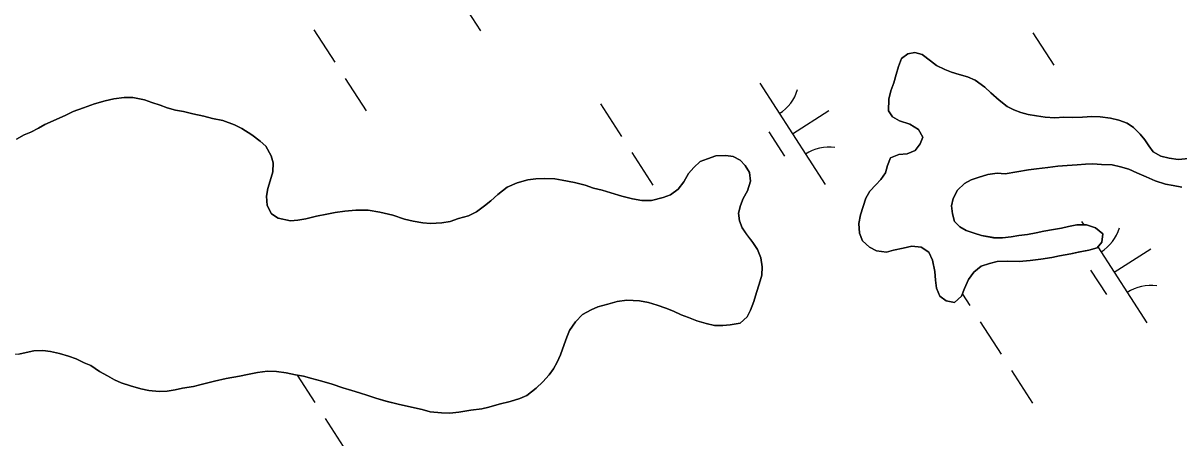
# Model space of a CAD drawing. Extents: x 3937982 to 3958556, y 219448 to 241894.
# Drawn here: x 3945452.4 to 3945930.5, y 231565.3 to 231737.1 of the extents above; entities that cross this region are included whole.
import ezdxf

# ---------------------------------------------------------------- set-up
doc = ezdxf.new("R2010")
doc.units = 0
doc.layers.add('V-TOPO-SHOR', color=7, linetype='Continuous')
doc.layers.add('V-WETL-SWMP', color=7, linetype='Continuous')

msp = doc.modelspace()

# ---------------------------------------------------------------- linework, layer by layer
at = {"layer": 'V-TOPO-SHOR'}
for points in [[(3945858.635, 231674.629), (3945855.359, 231674.924), (3945851.437, 231674.393), (3945847.521, 231673.208), (3945844.582, 231672.196), (3945841.815, 231670.695), (3945838.899, 231667.883), (3945837.131, 231664.428), (3945836.507, 231661.475), (3945836.869, 231658.04), (3945837.719, 231654.939), (3945839.87, 231652.668), (3945842.503, 231651.222), (3945845.788, 231650.11), (3945848.909, 231649.16), (3945853.829, 231648.226), (3945857.595, 231648.101), (3945861.191, 231648.629), (3945864.296, 231649.152), (3945867.892, 231649.514), (3945871.487, 231650.206), (3945874.591, 231650.892), (3945878.675, 231651.589), (3945881.944, 231652.111), (3945884.885, 231652.797), (3945888.315, 231653.485), (3945892.241, 231653.526), (3945896.02, 231652.254), (3945898.991, 231649.83), (3945898.698, 231646.389), (3945896.759, 231644.079), (3945893.331, 231643.061), (3945888.919, 231642.199), (3945885.816, 231641.513), (3945881.077, 231640.644), (3945877.975, 231639.958), (3945873.399, 231639.258), (3945868.986, 231638.721), (3945864.405, 231638.348), (3945859.821, 231638.465), (3945855.402, 231638.42), (3945852.135, 231637.57), (3945848.711, 231636.389), (3945845.627, 231633.902), (3945843.527, 231630.935), (3945841.766, 231627.152), (3945840.652, 231624.031), (3945837.731, 231621.383), (3945834.289, 231622.001), (3945831.649, 231623.941), (3945830.305, 231627.363), (3945829.781, 231630.632), (3945829.58, 231634.232), (3945828.55, 231638.967), (3945827.045, 231642.225), (3945823.914, 231644.323), (3945819.979, 231644.773), (3945816.387, 231643.919), (3945812.467, 231643.061), (3945809.531, 231642.213), (3945805.43, 231642.825), (3945802.469, 231644.269), (3945799.661, 231646.86), (3945798.32, 231650.12), (3945798.115, 231654.046), (3945798.733, 231657.655), (3945799.846, 231661.104), (3945800.956, 231664.553), (3945802.725, 231667.516), (3945805.156, 231670.16), (3945807.261, 231672.308), (3945809.197, 231675.11), (3945809.985, 231678.065), (3945811.261, 231681.352), (3945814.685, 231682.696), (3945818.122, 231682.895), (3945821.38, 231684.402), (3945823.481, 231687.042), (3945824.598, 231689.835), (3945822.765, 231693.092), (3945819.142, 231695.183), (3945814.872, 231696.612), (3945812.072, 231698.222), (3945810.409, 231700.823), (3945810.526, 231705.57), (3945811.308, 231709.017), (3945812.584, 231712.304), (3945813.532, 231715.751), (3945814.481, 231719.197), (3945815.756, 231722.484), (3945818.357, 231724.311), (3945821.296, 231724.995), (3945824.252, 231724.043), (3945827.717, 231721.458), (3945830.191, 231719.521), (3945833.644, 231717.917), (3945836.437, 231716.799), (3945839.558, 231715.851), (3945843.005, 231714.903), (3945846.294, 231713.463), (3945850.253, 231710.557)], [(3945850.253, 231710.557), (3945852.731, 231708.29), (3945856.198, 231705.216), (3945859.498, 231702.629), (3945862.295, 231701.183), (3945865.091, 231700.067), (3945868.208, 231699.281), (3945871.652, 231698.66), (3945875.257, 231698.205), (3945879.189, 231697.919), (3945882.951, 231698.119), (3945886.392, 231697.99), (3945890.644, 231698.197), (3945894.572, 231698.402), (3945898.01, 231698.273), (3945902.272, 231697.661), (3945905.717, 231696.876), (3945909.168, 231695.602), (3945911.806, 231693.829), (3945914.452, 231691.072), (3945916.438, 231688.801), (3945918.101, 231686.2), (3945919.928, 231683.763), (3945923.055, 231681.993), (3945926.5, 231681.209), (3945930.272, 231680.593), (3945934.688, 231680.965)], [(3945449.652, 231688.971), (3945452.742, 231690.804), (3945455.513, 231691.977), (3945458.77, 231693.647), (3945461.375, 231695.146), (3945464.797, 231696.653), (3945470.011, 231698.998), (3945473.106, 231700.503), (3945477.347, 231702.019), (3945481.912, 231703.702), (3945486.319, 231704.892), (3945489.911, 231705.746), (3945494.161, 231706.281), (3945497.763, 231706.318), (3945502.521, 231705.384), (3945505.64, 231704.27), (3945509.091, 231703.16), (3945511.884, 231702.041), (3945515.331, 231701.093), (3945518.774, 231700.475), (3945522.548, 231699.53), (3945527.14, 231698.595), (3945530.753, 231697.648), (3945535.019, 231696.71), (3945539.782, 231694.957), (3945542.908, 231693.515), (3945547.026, 231690.775), (3945550.491, 231688.191), (3945552.803, 231686.085), (3945554.97, 231682.18), (3945555.818, 231679.243), (3945555.693, 231675.477), (3945554.585, 231671.7), (3945553.635, 231668.579), (3945553.012, 231665.464), (3945553.379, 231661.538), (3945555.05, 231658.118), (3945557.852, 231656.346), (3945562.937, 231655.253), (3945566.046, 231655.447), (3945569.312, 231655.972), (3945573.722, 231657.161), (3945577.967, 231658.024), (3945581.4, 231658.714), (3945585.485, 231659.244), (3945590.065, 231659.619), (3945595.14, 231659.67), (3945599.895, 231658.736), (3945605.31, 231657.481), (3945610.074, 231655.894), (3945613.682, 231655.111), (3945617.782, 231654.333), (3945620.895, 231654.038), (3945625.639, 231654.413), (3945629.071, 231654.939), (3945632.495, 231656.119), (3945636.577, 231657.307), (3945639.995, 231658.978), (3945643.245, 231661.466), (3945645.844, 231663.457), (3945648.763, 231666.105), (3945652.662, 231669.091), (3945656.735, 231670.932), (3945661.143, 231672.124), (3945664.411, 231672.648), (3945668.176, 231672.685), (3945672.269, 231672.564), (3945675.384, 231672.104), (3945680.47, 231671.01), (3945684.899, 231669.908), (3945688.348, 231668.798), (3945691.959, 231667.852), (3945695.572, 231666.744), (3945700.003, 231665.478), (3945704.435, 231664.379), (3945708.372, 231663.598), (3945712.3, 231663.639), (3945717.198, 231664.833), (3945720.131, 231666.011), (3945723.383, 231668.333), (3945725.644, 231671.305), (3945727.574, 231674.762), (3945729.841, 231677.24), (3945732.434, 231679.72), (3945735.532, 231680.898), (3945738.958, 231682.077), (3945743.048, 231682.282), (3945746.161, 231681.823)], [(3945746.161, 231681.823), (3945748.961, 231680.38), (3945751.111, 231678.108), (3945752.94, 231675.182), (3945753.305, 231671.583), (3945752.035, 231667.641), (3945750.265, 231664.514), (3945749.149, 231661.556), (3945748.363, 231658.437), (3945748.723, 231655.169), (3945749.899, 231652.234), (3945751.728, 231649.469), (3945754.216, 231646.221), (3945756.211, 231643.294), (3945757.554, 231639.87), (3945758.083, 231636.112), (3945757.954, 231632.673), (3945756.848, 231628.897), (3945755.736, 231625.448), (3945754.628, 231621.835), (3945753.354, 231618.223), (3945751.908, 231615.423), (3945748.99, 231612.775), (3945744.904, 231612.081), (3945741.797, 231611.884), (3945738.358, 231611.849), (3945734.914, 231612.634), (3945731.137, 231613.742), (3945727.686, 231615.179), (3945724.563, 231616.294), (3945721.44, 231617.735), (3945718.317, 231619.013), (3945714.702, 231620.285), (3945711.089, 231621.395), (3945707.319, 231622.012), (3945702.078, 231622.286), (3945698.154, 231621.756), (3945694.236, 231620.734), (3945690.157, 231619.546), (3945687.386, 231618.372), (3945683.806, 231616.371), (3945680.889, 231613.396), (3945678.471, 231609.771), (3945677.353, 231606.975), (3945676.236, 231604.02), (3945674.643, 231599.748), (3945673.365, 231596.625), (3945671.757, 231593.825), (3945669.982, 231591.351), (3945667.391, 231588.541), (3945664.635, 231585.895), (3945660.735, 231582.909), (3945657.802, 231581.57), (3945653.887, 231580.386), (3945649.315, 231579.192), (3945645.072, 231578.004), (3945642.131, 231577.32), (3945637.556, 231576.782), (3945632.653, 231575.913), (3945628.893, 231575.549), (3945625.452, 231575.678), (3945620.701, 231576.12), (3945617.418, 231577.068), (3945611.839, 231578.322), (3945607.575, 231579.262), (3945602.488, 231580.519), (3945598.22, 231581.787), (3945594.935, 231582.899), (3945591.484, 231584.009), (3945588.365, 231584.959), (3945584.588, 231586.067), (3945580.155, 231587.497), (3945575.886, 231588.762), (3945571.782, 231589.866), (3945568.336, 231590.812), (3945565.057, 231591.435), (3945561.12, 231592.213), (3945557.184, 231592.828), (3945553.42, 231592.955), (3945549.332, 231592.422), (3945545.248, 231591.562), (3945541.818, 231590.872), (3945536.428, 231589.835), (3945531.527, 231588.803), (3945525.975, 231587.437), (3945522.874, 231586.587), (3945518.297, 231585.887), (3945515.194, 231585.201), (3945511.925, 231584.677), (3945508.655, 231584.48), (3945504.395, 231584.928), (3945501.114, 231585.549), (3945496.846, 231586.817), (3945492.904, 231588.086), (3945490.108, 231589.366), (3945487.308, 231590.974), (3945484.017, 231592.744), (3945480.39, 231595.324), (3945477.597, 231596.442), (3945474.306, 231598.046), (3945471.185, 231599.16)], [(3945931.698, 231669.148), (3945928.089, 231669.767), (3945924.972, 231670.389), (3945920.702, 231671.821), (3945916.921, 231673.418), (3945913.141, 231675.018), (3945909.852, 231676.622), (3945906.405, 231677.568), (3945902.958, 231678.352), (3945898.539, 231678.471), (3945894.932, 231678.762), (3945891.823, 231678.731), (3945888.391, 231678.368), (3945884.301, 231678.164), (3945880.375, 231677.795), (3945876.287, 231677.263), (3945871.546, 231676.724), (3945868.275, 231676.363), (3945858.635, 231674.629)], [(3945471.185, 231599.16), (3945467.408, 231600.268), (3945463.636, 231601.048), (3945460.521, 231601.507), (3945456.758, 231601.306), (3945453.656, 231600.62), (3945450.553, 231599.932), (3945447.28, 231599.738), (3945443.848, 231599.211), (3945440.737, 231599.342), (3945439.369, 231599.672)]]:
    msp.add_lwpolyline(points, dxfattribs=at)
at = {"layer": 'V-WETL-SWMP'}
for p, q in [((3945614.528, 231775.937), (3945641.59, 231733.894)), ((3945572.652, 231734.359), (3945581.312, 231720.906)), ((3945870.066, 231733.139), (3945878.726, 231719.686)), ((3945585.642, 231714.179), (3945594.302, 231700.725)), ((3945757.094, 231712.247), (3945784.156, 231670.204)), ((3945691.229, 231703.652), (3945699.889, 231690.198)), ((3945770.625, 231691.225), (3945785.76, 231700.968)), ((3945760.89, 231692.095), (3945767.385, 231682.004)), ((3945704.219, 231683.471), (3945712.879, 231670.018)), ((3945890.223, 231654.948), (3945891.146, 231653.515)), ((3945897.02, 231644.389), (3945917.285, 231612.905)), ((3945903.754, 231633.927), (3945918.89, 231643.669)), ((3945894.019, 231634.796), (3945900.514, 231624.706)), ((3945840.949, 231624.864), (3945844.017, 231620.098)), ((3945848.347, 231613.371), (3945857.007, 231599.917)), ((3945565.725, 231591.308), (3945573.011, 231579.988)), ((3945861.337, 231593.19), (3945869.997, 231579.736)), ((3945577.341, 231573.261), (3945586.001, 231559.807))]:
    msp.add_line(p, q, dxfattribs=at)
for points in [[(3945934.688, 231680.965), (3945930.272, 231680.593), (3945926.501, 231681.209), (3945923.055, 231681.993), (3945919.927, 231683.762), (3945918.102, 231686.199), (3945916.439, 231688.801), (3945914.452, 231691.072), (3945911.805, 231693.828), (3945909.168, 231695.602), (3945905.717, 231696.877), (3945902.272, 231697.66), (3945898.01, 231698.272), (3945894.571, 231698.401), (3945890.644, 231698.197), (3945886.391, 231697.991), (3945882.952, 231698.12), (3945879.189, 231697.918), (3945875.257, 231698.205), (3945871.652, 231698.66), (3945868.208, 231699.28), (3945865.09, 231700.067), (3945862.296, 231701.184), (3945859.498, 231702.629), (3945856.198, 231705.215), (3945852.73, 231708.29), (3945850.252, 231710.556), (3945846.294, 231713.463), (3945843.005, 231714.903), (3945839.558, 231715.85), (3945836.438, 231716.8), (3945833.644, 231717.918), (3945830.191, 231719.52), (3945827.716, 231721.459), (3945824.252, 231724.043), (3945821.296, 231724.995), (3945818.357, 231724.311), (3945815.756, 231722.484), (3945814.48, 231719.197), (3945813.532, 231715.75), (3945812.585, 231712.303), (3945811.309, 231709.016), (3945810.525, 231705.571)], [(3945749.899, 231652.234), (3945748.724, 231655.168), (3945748.363, 231658.438), (3945749.15, 231661.556), (3945750.266, 231664.514), (3945752.035, 231667.642), (3945753.305, 231671.584), (3945752.941, 231675.181), (3945751.111, 231678.109), (3945748.96, 231680.379), (3945746.162, 231681.824), (3945743.048, 231682.283), (3945738.958, 231682.078), (3945735.532, 231680.898), (3945732.434, 231679.72), (3945729.84, 231677.239), (3945727.573, 231674.761), (3945725.644, 231671.304), (3945723.383, 231668.334), (3945720.132, 231666.01), (3945717.198, 231664.834), (3945712.299, 231663.639), (3945708.371, 231663.599), (3945704.435, 231664.378), (3945700.004, 231665.479), (3945695.572, 231666.743), (3945691.959, 231667.852), (3945688.349, 231668.798), (3945684.9, 231669.909), (3945680.469, 231671.01), (3945675.384, 231672.104), (3945672.269, 231672.564), (3945668.176, 231672.686), (3945664.411, 231672.648), (3945661.143, 231672.124), (3945656.735, 231670.933), (3945652.662, 231669.092), (3945648.763, 231666.106), (3945645.844, 231663.457), (3945643.245, 231661.467), (3945639.996, 231658.978), (3945636.576, 231657.307), (3945632.496, 231656.12), (3945629.07, 231654.939), (3945625.638, 231654.413), (3945620.895, 231654.038), (3945617.782, 231654.334), (3945613.682, 231655.111), (3945610.073, 231655.893), (3945605.31, 231657.481), (3945599.895, 231658.736), (3945595.139, 231659.67), (3945590.065, 231659.619), (3945585.485, 231659.245), (3945581.399, 231658.713), (3945577.968, 231658.023), (3945573.721, 231657.162), (3945569.313, 231655.971), (3945566.045, 231655.447), (3945562.937, 231655.252), (3945557.851, 231656.346), (3945555.051, 231658.118), (3945553.379, 231661.539), (3945553.012, 231665.464), (3945553.635, 231668.58), (3945554.586, 231671.7), (3945555.694, 231675.476), (3945555.819, 231679.242), (3945554.971, 231682.18), (3945552.803, 231686.086), (3945550.491, 231688.191), (3945547.027, 231690.775), (3945542.907, 231693.516), (3945539.782, 231694.957), (3945535.018, 231696.71), (3945530.752, 231697.649), (3945527.141, 231698.594), (3945522.549, 231699.53), (3945518.774, 231700.474), (3945515.331, 231701.094), (3945511.884, 231702.041), (3945509.09, 231703.159), (3945505.641, 231704.269), (3945502.52, 231705.384), (3945497.763, 231706.318), (3945494.162, 231706.281), (3945489.912, 231705.747), (3945486.319, 231704.892), (3945481.912, 231703.702), (3945477.346, 231702.019), (3945473.105, 231700.503), (3945470.01, 231698.998), (3945464.796, 231696.654), (3945461.374, 231695.146), (3945458.77, 231693.646), (3945455.513, 231691.977), (3945452.742, 231690.803), (3945449.651, 231688.971)], [(3945810.525, 231705.571), (3945810.41, 231700.823), (3945812.073, 231698.221), (3945814.872, 231696.612), (3945819.142, 231695.182), (3945822.765, 231693.091), (3945824.598, 231689.835), (3945823.481, 231687.041), (3945821.38, 231684.401), (3945818.121, 231682.895), (3945814.686, 231682.696), (3945811.262, 231681.352), (3945809.985, 231678.066), (3945809.197, 231675.111), (3945807.261, 231672.309), (3945805.155, 231670.16), (3945802.726, 231667.516), (3945800.956, 231664.552), (3945799.845, 231661.103), (3945798.734, 231657.654), (3945798.115, 231654.047), (3945798.319, 231650.12), (3945799.661, 231646.86), (3945802.47, 231644.269), (3945805.431, 231642.826), (3945809.53, 231642.213), (3945812.468, 231643.061), (3945816.388, 231643.919), (3945819.98, 231644.774), (3945823.913, 231644.323), (3945827.045, 231642.226), (3945828.551, 231638.968), (3945829.581, 231634.231), (3945829.781, 231630.632), (3945830.305, 231627.364), (3945831.649, 231623.94), (3945834.288, 231622.002), (3945837.732, 231621.382), (3945840.651, 231624.031), (3945841.766, 231627.152), (3945843.528, 231630.935), (3945845.626, 231633.903), (3945848.711, 231636.389), (3945852.136, 231637.57), (3945855.401, 231638.421), (3945859.821, 231638.466), (3945864.405, 231638.349), (3945868.985, 231638.722), (3945873.399, 231639.258), (3945877.975, 231639.959), (3945881.078, 231640.645), (3945885.816, 231641.512), (3945888.92, 231642.198), (3945893.33, 231643.061), (3945896.758, 231644.078), (3945898.699, 231646.389), (3945898.991, 231649.83), (3945896.02, 231652.255), (3945892.242, 231653.526), (3945888.314, 231653.486), (3945884.884, 231652.797), (3945881.944, 231652.112), (3945878.676, 231651.588), (3945874.591, 231650.892), (3945871.487, 231650.206), (3945867.893, 231649.515), (3945864.296, 231649.151), (3945861.191, 231648.629), (3945857.595, 231648.101), (3945853.829, 231648.227), (3945848.909, 231649.159), (3945845.789, 231650.11), (3945842.504, 231651.222), (3945839.87, 231652.669), (3945837.719, 231654.939), (3945836.87, 231658.04), (3945836.507, 231661.474), (3945837.132, 231664.427), (3945838.898, 231667.882), (3945841.816, 231670.694), (3945844.583, 231672.196), (3945847.52, 231673.207), (3945851.436, 231674.393), (3945855.359, 231674.924), (3945858.636, 231674.629)], [(3945858.636, 231674.629), (3945868.276, 231676.364), (3945871.546, 231676.724), (3945876.288, 231677.263), (3945880.375, 231677.796), (3945884.3, 231678.163), (3945888.39, 231678.368), (3945891.824, 231678.73), (3945894.933, 231678.762), (3945898.538, 231678.471), (3945902.958, 231678.352), (3945906.404, 231677.568), (3945909.851, 231676.621), (3945913.141, 231675.017), (3945916.922, 231673.419), (3945920.703, 231671.82), (3945924.973, 231670.39), (3945928.09, 231669.767), (3945931.697, 231669.149)], [(3945450.552, 231599.933), (3945453.655, 231600.62), (3945456.758, 231601.306), (3945460.521, 231601.508), (3945463.636, 231601.048), (3945467.408, 231600.268), (3945471.185, 231599.16), (3945474.306, 231598.046), (3945477.596, 231596.442), (3945480.39, 231595.325), (3945484.017, 231592.743), (3945487.309, 231590.975), (3945490.108, 231589.367), (3945492.903, 231588.086), (3945496.845, 231586.816), (3945501.114, 231585.55), (3945504.394, 231584.928), (3945508.654, 231584.48), (3945511.926, 231584.677), (3945515.194, 231585.201), (3945518.297, 231585.887), (3945522.874, 231586.588), (3945525.975, 231587.438), (3945531.527, 231588.804), (3945536.427, 231589.836), (3945541.818, 231590.872), (3945545.249, 231591.562), (3945549.332, 231592.422), (3945553.419, 231592.954), (3945557.185, 231592.828), (3945561.12, 231592.214), (3945565.056, 231591.435), (3945568.336, 231590.813), (3945571.783, 231589.866), (3945575.887, 231588.762), (3945580.155, 231587.496), (3945584.589, 231586.067), (3945588.365, 231584.96), (3945591.485, 231584.009), (3945594.934, 231582.898), (3945598.219, 231581.786), (3945602.487, 231580.519), (3945607.575, 231579.261), (3945611.84, 231578.322), (3945617.418, 231577.069), (3945620.701, 231576.12), (3945625.453, 231575.678), (3945628.892, 231575.549), (3945632.653, 231575.914), (3945637.555, 231576.782), (3945642.132, 231577.32), (3945645.072, 231578.004), (3945649.316, 231579.193), (3945653.887, 231580.385), (3945657.803, 231581.57), (3945660.736, 231582.91), (3945664.635, 231585.895), (3945667.391, 231588.542), (3945669.981, 231591.351), (3945671.757, 231593.825), (3945673.365, 231596.624), (3945674.643, 231599.747), (3945676.237, 231604.019), (3945677.353, 231606.976), (3945678.47, 231609.77), (3945680.889, 231613.396), (3945683.805, 231616.372), (3945687.386, 231618.372), (3945690.157, 231619.546), (3945694.237, 231620.733), (3945698.155, 231621.755), (3945702.078, 231622.286), (3945707.319, 231622.012), (3945711.09, 231621.395), (3945714.702, 231620.286), (3945718.316, 231619.013), (3945721.44, 231617.735), (3945724.564, 231616.293), (3945727.686, 231615.179), (3945731.138, 231613.741), (3945734.914, 231612.633), (3945738.359, 231611.85), (3945741.796, 231611.885), (3945744.904, 231612.08), (3945748.989, 231612.776), (3945751.909, 231615.424), (3945753.354, 231618.222), (3945754.627, 231621.836), (3945755.736, 231625.448), (3945756.847, 231628.897), (3945757.954, 231632.673), (3945758.083, 231636.112), (3945757.554, 231639.871), (3945756.21, 231643.295), (3945754.216, 231646.221), (3945751.728, 231649.47), (3945749.899, 231652.234)]]:
    msp.add_lwpolyline(points, dxfattribs=at)
for centre, start, end in [((3945755.875, 231714.58), 301.99668, 343.54034), ((3945785.775, 231668.128), 81.99668, 123.54034), ((3945889.004, 231657.281), 301.99668, 343.54034), ((3945918.904, 231610.829), 81.99668, 123.54034)]:
    msp.add_arc(centre, 17.623, start, end, dxfattribs=at)

doc.saveas('drawing.dxf')
